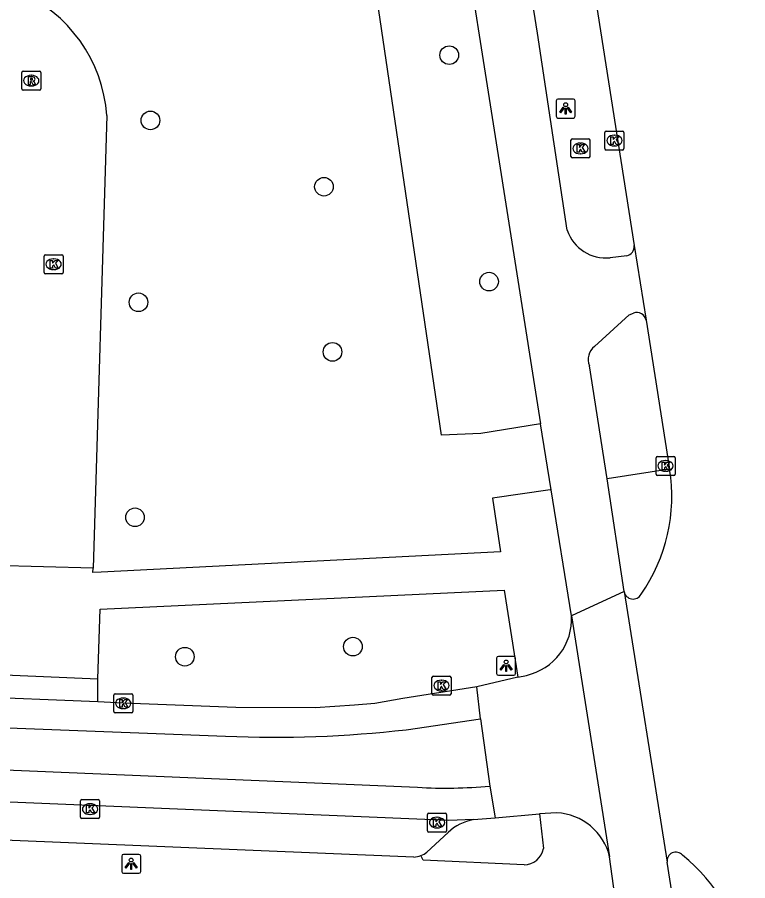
# Model space of a CAD drawing. Extents: x 160077 to 160945, y 386481 to 387498.
# Drawn here: x 160784.84 to 160823.19, y 387253.77 to 387299.11 of the extents above; entities that cross this region are included whole.
import ezdxf

# ---------------------------------------------------------------- set-up
doc = ezdxf.new("R2010")
doc.units = 0
for name, color, linetype in [('IMGEO_Boom', 7, 'Continuous'), ('IMGEO_Fietspad_gesloten', 7, 'Continuous'), ('IMGEO_Groenvoorziening', 7, 'Continuous'), ('IMGEO_Kolk', 7, 'Continuous'), ('IMGEO_Lichtpunt', 7, 'Continuous'), ('IMGEO_Parkeervlak_open', 7, 'Continuous'), ('IMGEO_Rijbaan_lokaal_gesloten', 7, 'Continuous'), ('IMGEO_Rijbaan_lokaal_open', 7, 'Continuous'), ('IMGEO_Rioolput', 7, 'Continuous'), ('IMGEO_Verkeerseiland_open', 7, 'Continuous'), ('IMGEO_Voetpad_open', 7, 'Continuous')]:
    doc.layers.add(name, color=color, linetype=linetype)

msp = doc.modelspace()

# ---------------------------------------------------------------- linework, layer by layer
at = {"layer": 'IMGEO_Boom'}
for centre in [(160807.521, 387297.126), (160791.835, 387293.697), (160800.945, 387290.214), (160809.613, 387285.231), (160791.206, 387284.145), (160801.393, 387281.541), (160791.025, 387272.854), (160802.464, 387266.062), (160793.642, 387265.533)]:
    msp.add_circle(centre, 0.489, dxfattribs=at)
at = {"layer": 'IMGEO_Fietspad_gesloten'}
for points in [[(160805.684, 387319.821), (160812.311, 387277.764)], [(160813.722, 387287.928), (160812.151, 387298.283), (160811.065, 387305.098)], [(160816.843, 387286.585), (160815.964, 387286.488)], [(160815.144, 387281.829), (160816.977, 387283.491), (160817.192, 387283.581)], [(160815.81, 387274.874), (160814.884, 387280.816)], [(160812.877, 387274.297), (160812.311, 387277.764)], [(160816.7, 387268.961), (160815.81, 387274.874)], [(160813.946, 387267.683), (160812.877, 387274.297)], [(160816.7, 387268.961), (160813.946, 387267.683)], [(160816.986, 387248.355), (160816.15, 387253.506), (160815.942, 387255.018)], [(160820.195, 387246.929), (160818.965, 387254.739)]]:
    msp.add_lwpolyline(points, dxfattribs=at)
for centre, radius, start, end in [((160815.735, 387288.597), 2.121, 198.3843, 276.1918), ((160816.738, 387287.063), 0.49, 282.409, 6.6779), ((160817.361, 387283.11), 0.501, 10.7146, 109.7583), ((160815.696, 387281.147), 0.877, 129.0182, 202.1918)]:
    msp.add_arc(centre, radius, start, end, dxfattribs=at)
at = {"layer": 'IMGEO_Groenvoorziening'}
msp.add_lwpolyline([(160812.311, 387277.764), (160809.183, 387277.253), (160807.12, 387277.166), (160800.834, 387319.776)], dxfattribs=at)
at = {"layer": 'IMGEO_Kolk'}
for p, q in [((160815.693, 387292.214), (160815.693, 387293.066)), ((160815.768, 387293.14), (160816.62, 387293.14)), ((160816.181, 387292.92), (160816.206, 387292.92)), ((160816.694, 387293.066), (160816.694, 387292.214)), ((160813.911, 387291.801), (160813.911, 387292.653)), ((160813.986, 387292.727), (160814.838, 387292.727)), ((160814.399, 387292.507), (160814.424, 387292.507)), ((160814.912, 387292.653), (160814.912, 387291.801)), ((160816.62, 387292.14), (160815.768, 387292.14)), ((160816.204, 387292.36), (160816.179, 387292.36)), ((160814.838, 387291.727), (160813.986, 387291.727)), ((160814.422, 387291.947), (160814.397, 387291.947)), ((160786.251, 387285.718), (160786.251, 387286.57)), ((160786.326, 387286.644), (160787.178, 387286.644)), ((160787.252, 387286.57), (160787.252, 387285.718)), ((160786.739, 387286.424), (160786.764, 387286.424)), ((160787.178, 387285.644), (160786.326, 387285.644)), ((160786.762, 387285.864), (160786.737, 387285.864)), ((160818.38, 387275.125), (160818.38, 387275.977)), ((160818.455, 387276.051), (160819.307, 387276.051)), ((160818.868, 387275.831), (160818.893, 387275.831)), ((160819.381, 387275.977), (160819.381, 387275.125)), ((160818.891, 387275.271), (160818.866, 387275.271)), ((160819.307, 387275.051), (160818.455, 387275.051)), ((160806.615, 387263.59), (160806.615, 387264.442)), ((160806.69, 387264.516), (160807.542, 387264.516)), ((160807.616, 387264.442), (160807.616, 387263.59)), ((160807.103, 387264.296), (160807.128, 387264.296)), ((160789.908, 387262.658), (160789.908, 387263.51)), ((160789.983, 387263.584), (160790.835, 387263.584)), ((160790.909, 387263.51), (160790.909, 387262.658)), ((160807.542, 387263.516), (160806.69, 387263.516)), ((160807.126, 387263.736), (160807.101, 387263.736)), ((160790.396, 387263.364), (160790.421, 387263.364)), ((160790.835, 387262.584), (160789.983, 387262.584)), ((160790.419, 387262.804), (160790.394, 387262.804)), ((160788.238, 387258.029), (160789.09, 387258.029)), ((160788.163, 387257.103), (160788.163, 387257.955)), ((160788.651, 387257.809), (160788.676, 387257.809)), ((160789.164, 387257.955), (160789.164, 387257.103)), ((160788.674, 387257.249), (160788.649, 387257.249)), ((160806.381, 387256.393), (160806.381, 387257.245)), ((160806.456, 387257.319), (160807.308, 387257.319)), ((160806.869, 387257.099), (160806.894, 387257.099)), ((160807.382, 387257.245), (160807.382, 387256.393)), ((160789.09, 387257.029), (160788.238, 387257.029)), ((160807.308, 387256.319), (160806.456, 387256.319)), ((160806.892, 387256.539), (160806.867, 387256.539))]:
    msp.add_line(p, q, dxfattribs=at)
for points in [[(160815.693, 387292.214), (160815.693, 387293.066)], [(160815.768, 387293.14), (160816.62, 387293.14)], [(160816.694, 387293.066), (160816.694, 387292.214)], [(160813.911, 387291.801), (160813.911, 387292.653)], [(160813.986, 387292.727), (160814.838, 387292.727)], [(160814.912, 387292.653), (160814.912, 387291.801)], [(160816.014, 387292.84), (160816.137, 387292.84), (160816.137, 387292.689), (160816.267, 387292.84), (160816.431, 387292.84), (160816.285, 387292.689), (160816.438, 387292.44), (160816.286, 387292.44), (160816.201, 387292.604), (160816.137, 387292.537), (160816.137, 387292.44), (160816.014, 387292.44), (160816.014, 387292.84)], [(160814.232, 387292.427), (160814.355, 387292.427), (160814.355, 387292.276), (160814.485, 387292.427), (160814.649, 387292.427), (160814.503, 387292.276), (160814.656, 387292.027), (160814.504, 387292.027), (160814.419, 387292.191), (160814.355, 387292.124), (160814.355, 387292.027), (160814.232, 387292.027), (160814.232, 387292.427)], [(160816.62, 387292.14), (160815.768, 387292.14)], [(160814.838, 387291.727), (160813.986, 387291.727)], [(160786.251, 387285.718), (160786.251, 387286.57)], [(160786.326, 387286.644), (160787.178, 387286.644)], [(160787.252, 387286.57), (160787.252, 387285.718)], [(160786.572, 387286.344), (160786.695, 387286.344), (160786.695, 387286.193), (160786.825, 387286.344), (160786.989, 387286.344), (160786.843, 387286.193), (160786.996, 387285.944), (160786.844, 387285.944), (160786.759, 387286.108), (160786.695, 387286.041), (160786.695, 387285.944), (160786.572, 387285.944), (160786.572, 387286.344)], [(160787.178, 387285.644), (160786.326, 387285.644)], [(160818.38, 387275.125), (160818.38, 387275.977)], [(160818.455, 387276.051), (160819.307, 387276.051)], [(160818.701, 387275.751), (160818.824, 387275.751), (160818.824, 387275.6), (160818.954, 387275.751), (160819.118, 387275.751), (160818.972, 387275.6), (160819.125, 387275.351), (160818.973, 387275.351), (160818.888, 387275.515), (160818.824, 387275.448), (160818.824, 387275.351), (160818.701, 387275.351), (160818.701, 387275.751)], [(160819.381, 387275.977), (160819.381, 387275.125)], [(160819.307, 387275.051), (160818.455, 387275.051)], [(160806.615, 387263.59), (160806.615, 387264.442)], [(160806.69, 387264.516), (160807.542, 387264.516)], [(160807.616, 387264.442), (160807.616, 387263.59)], [(160806.936, 387264.216), (160807.059, 387264.216), (160807.059, 387264.065), (160807.189, 387264.216), (160807.353, 387264.216), (160807.207, 387264.065), (160807.36, 387263.816), (160807.208, 387263.816), (160807.123, 387263.98), (160807.059, 387263.913), (160807.059, 387263.816), (160806.936, 387263.816), (160806.936, 387264.216)], [(160789.908, 387262.658), (160789.908, 387263.51)], [(160789.983, 387263.584), (160790.835, 387263.584)], [(160790.909, 387263.51), (160790.909, 387262.658)], [(160807.542, 387263.516), (160806.69, 387263.516)], [(160790.229, 387263.284), (160790.352, 387263.284), (160790.352, 387263.133), (160790.482, 387263.284), (160790.646, 387263.284), (160790.5, 387263.133), (160790.653, 387262.884), (160790.501, 387262.884), (160790.416, 387263.048), (160790.352, 387262.981), (160790.352, 387262.884), (160790.229, 387262.884), (160790.229, 387263.284)], [(160790.835, 387262.584), (160789.983, 387262.584)], [(160788.238, 387258.029), (160789.09, 387258.029)], [(160788.163, 387257.103), (160788.163, 387257.955)], [(160788.484, 387257.729), (160788.607, 387257.729), (160788.607, 387257.578), (160788.737, 387257.729), (160788.901, 387257.729), (160788.755, 387257.578), (160788.908, 387257.329), (160788.756, 387257.329), (160788.671, 387257.493), (160788.607, 387257.426), (160788.607, 387257.329), (160788.484, 387257.329), (160788.484, 387257.729)], [(160789.164, 387257.955), (160789.164, 387257.103)], [(160806.381, 387256.393), (160806.381, 387257.245)], [(160806.456, 387257.319), (160807.308, 387257.319)], [(160807.382, 387257.245), (160807.382, 387256.393)], [(160789.09, 387257.029), (160788.238, 387257.029)], [(160806.702, 387257.019), (160806.825, 387257.019), (160806.825, 387256.868), (160806.955, 387257.019), (160807.119, 387257.019), (160806.973, 387256.868), (160807.126, 387256.619), (160806.974, 387256.619), (160806.889, 387256.783), (160806.825, 387256.716), (160806.825, 387256.619), (160806.702, 387256.619), (160806.702, 387257.019)], [(160807.308, 387256.319), (160806.456, 387256.319)]]:
    msp.add_lwpolyline(points, dxfattribs=at)
for centre, start, end in [((160815.77, 387293.064), 91.552, 178.448), ((160815.77, 387293.064), 91.552, 178.448), ((160816.618, 387293.064), 1.552, 88.448), ((160816.618, 387293.064), 1.552, 88.448), ((160813.988, 387292.651), 91.552, 178.448), ((160813.988, 387292.651), 91.552, 178.448), ((160814.836, 387292.651), 1.552, 88.448), ((160814.836, 387292.651), 1.552, 88.448), ((160815.77, 387292.216), 181.552, 268.448), ((160815.77, 387292.216), 181.552, 268.448), ((160816.618, 387292.216), 271.552, 358.448), ((160816.618, 387292.216), 271.552, 358.448), ((160813.988, 387291.803), 181.552, 268.448), ((160813.988, 387291.803), 181.552, 268.448), ((160814.836, 387291.803), 271.552, 358.448), ((160814.836, 387291.803), 271.552, 358.448), ((160786.328, 387286.568), 91.552, 178.448), ((160786.328, 387286.568), 91.552, 178.448), ((160787.176, 387286.568), 1.552, 88.448), ((160787.176, 387286.568), 1.552, 88.448), ((160786.328, 387285.72), 181.552, 268.448), ((160786.328, 387285.72), 181.552, 268.448), ((160787.176, 387285.72), 271.552, 358.448), ((160787.176, 387285.72), 271.552, 358.448), ((160818.457, 387275.975), 91.552, 178.448), ((160818.457, 387275.975), 91.552, 178.448), ((160819.305, 387275.975), 1.552, 88.448), ((160819.305, 387275.975), 1.552, 88.448), ((160818.457, 387275.127), 181.552, 268.448), ((160818.457, 387275.127), 181.552, 268.448), ((160819.305, 387275.127), 271.552, 358.448), ((160819.305, 387275.127), 271.552, 358.448), ((160806.692, 387264.44), 91.552, 178.448), ((160806.692, 387264.44), 91.552, 178.448), ((160807.54, 387264.44), 1.552, 88.448), ((160807.54, 387264.44), 1.552, 88.448), ((160789.985, 387263.508), 91.552, 178.448), ((160789.985, 387263.508), 91.552, 178.448), ((160790.833, 387263.508), 1.552, 88.448), ((160790.833, 387263.508), 1.552, 88.448), ((160806.692, 387263.592), 181.552, 268.448), ((160806.692, 387263.592), 181.552, 268.448), ((160807.54, 387263.592), 271.552, 358.448), ((160807.54, 387263.592), 271.552, 358.448), ((160789.985, 387262.66), 181.552, 268.448), ((160789.985, 387262.66), 181.552, 268.448), ((160790.833, 387262.66), 271.552, 358.448), ((160790.833, 387262.66), 271.552, 358.448), ((160788.24, 387257.953), 91.552, 178.448), ((160788.24, 387257.953), 91.552, 178.448), ((160789.088, 387257.953), 1.552, 88.448), ((160789.088, 387257.953), 1.552, 88.448), ((160788.24, 387257.105), 181.552, 268.448), ((160788.24, 387257.105), 181.552, 268.448), ((160789.088, 387257.105), 271.552, 358.448), ((160789.088, 387257.105), 271.552, 358.448), ((160806.458, 387257.243), 91.552, 178.448), ((160806.458, 387257.243), 91.552, 178.448), ((160807.306, 387257.243), 1.552, 88.448), ((160807.306, 387257.243), 1.552, 88.448), ((160806.458, 387256.395), 181.552, 268.448), ((160806.458, 387256.395), 181.552, 268.448), ((160807.306, 387256.395), 271.552, 358.448), ((160807.306, 387256.395), 271.552, 358.448)]:
    msp.add_arc(centre, 0.0765, start, end, dxfattribs=at)
for centre, major_axis, ratio, start_param, end_param in [((160816.18, 387292.64), (-0.387, 0.002), 0.722429, 4.712389, 7.853982), ((160816.205, 387292.64), (-0.39, 0.002), 0.717154, 1.570796, 4.712389), ((160814.398, 387292.227), (-0.387, 0.002), 0.722429, 4.712389, 7.853982), ((160814.423, 387292.227), (-0.39, 0.002), 0.717154, 1.570796, 4.712389), ((160786.738, 387286.144), (-0.387, 0.002), 0.722429, 4.712389, 7.853982), ((160786.763, 387286.144), (-0.39, 0.002), 0.717154, 1.570796, 4.712389), ((160818.867, 387275.551), (-0.387, 0.002), 0.722429, 4.712389, 7.853982), ((160818.892, 387275.551), (-0.39, 0.002), 0.717154, 1.570796, 4.712389), ((160807.102, 387264.016), (-0.387, 0.002), 0.722429, 4.712389, 7.853982), ((160807.127, 387264.016), (-0.39, 0.002), 0.717154, 1.570796, 4.712389), ((160790.395, 387263.084), (-0.387, 0.002), 0.722429, 4.712389, 7.853982), ((160790.42, 387263.084), (-0.39, 0.002), 0.717154, 1.570796, 4.712389), ((160788.65, 387257.529), (-0.387, 0.002), 0.722429, 4.712389, 7.853982), ((160788.675, 387257.529), (-0.39, 0.002), 0.717154, 1.570796, 4.712389), ((160806.868, 387256.819), (-0.387, 0.002), 0.722429, 4.712389, 7.853982), ((160806.893, 387256.819), (-0.39, 0.002), 0.717154, 1.570796, 4.712389)]:
    msp.add_ellipse(centre, major_axis=major_axis, ratio=ratio, start_param=start_param, end_param=end_param, dxfattribs=at)
at = {"layer": 'IMGEO_Lichtpunt'}
for p, q in [((160813.136, 387294.724), (160813.136, 387293.917)), ((160813.136, 387294.724), (160813.136, 387293.917)), ((160814.038, 387294.819), (160813.23, 387294.819)), ((160814.038, 387294.819), (160813.23, 387294.819)), ((160814.132, 387293.917), (160814.132, 387294.724)), ((160814.132, 387293.917), (160814.132, 387294.724)), ((160813.23, 387293.823), (160814.038, 387293.823)), ((160813.23, 387293.823), (160814.038, 387293.823)), ((160810.009, 387265.457), (160810.009, 387264.65)), ((160810.009, 387265.457), (160810.009, 387264.65)), ((160810.911, 387265.552), (160810.103, 387265.552)), ((160810.911, 387265.552), (160810.103, 387265.552)), ((160811.005, 387264.65), (160811.005, 387265.457)), ((160811.005, 387264.65), (160811.005, 387265.457)), ((160810.103, 387264.556), (160810.911, 387264.556)), ((160810.103, 387264.556), (160810.911, 387264.556)), ((160790.326, 387255.058), (160790.326, 387254.251)), ((160790.326, 387255.058), (160790.326, 387254.251)), ((160791.228, 387255.153), (160790.42, 387255.153)), ((160791.228, 387255.153), (160790.42, 387255.153)), ((160791.322, 387254.251), (160791.322, 387255.058)), ((160791.322, 387254.251), (160791.322, 387255.058)), ((160790.42, 387254.157), (160791.228, 387254.157)), ((160790.42, 387254.157), (160791.228, 387254.157))]:
    msp.add_line(p, q, dxfattribs=at)
for points in [[(160813.51, 387294.388), (160813.549, 387294.36), (160813.361, 387294.098), (160813.323, 387294.125), (160813.51, 387294.388)], [(160813.612, 387294.34), (160813.659, 387294.34), (160813.659, 387294.018), (160813.612, 387294.018), (160813.612, 387294.34)], [(160813.722, 387294.36), (160813.76, 387294.387), (160813.947, 387294.125), (160813.908, 387294.097), (160813.722, 387294.36)], [(160810.383, 387265.121), (160810.422, 387265.093), (160810.234, 387264.831), (160810.196, 387264.858), (160810.383, 387265.121)], [(160810.485, 387265.073), (160810.532, 387265.073), (160810.532, 387264.751), (160810.485, 387264.751), (160810.485, 387265.073)], [(160810.595, 387265.093), (160810.633, 387265.12), (160810.82, 387264.858), (160810.781, 387264.83), (160810.595, 387265.093)], [(160790.7, 387254.722), (160790.739, 387254.694), (160790.551, 387254.432), (160790.513, 387254.459), (160790.7, 387254.722)], [(160790.802, 387254.674), (160790.849, 387254.674), (160790.849, 387254.352), (160790.802, 387254.352), (160790.802, 387254.674)], [(160790.912, 387254.694), (160790.95, 387254.721), (160791.137, 387254.459), (160791.098, 387254.431), (160790.912, 387254.694)]]:
    msp.add_lwpolyline(points, dxfattribs=at)
for centre in [(160813.635, 387294.522), (160810.508, 387265.255), (160790.825, 387254.856)]:
    msp.add_circle(centre, 0.0994, dxfattribs=at)
for centre, start, end in [((160813.23, 387294.724), 90, 180), ((160813.23, 387294.724), 90, 180), ((160814.038, 387294.724), 0, 90), ((160814.038, 387294.724), 0, 90), ((160813.23, 387293.917), 180, 270), ((160813.23, 387293.917), 180, 270), ((160814.038, 387293.917), 270, 0), ((160814.038, 387293.917), 270, 360), ((160810.103, 387265.457), 90, 180), ((160810.103, 387265.457), 90, 180), ((160810.911, 387265.457), 0, 90), ((160810.911, 387265.457), 0, 90), ((160810.103, 387264.65), 180, 270), ((160810.103, 387264.65), 180, 270), ((160810.911, 387264.65), 270, 0), ((160810.911, 387264.65), 270, 360), ((160790.42, 387255.058), 90, 180), ((160790.42, 387255.058), 90, 180), ((160791.228, 387255.058), 0, 90), ((160791.228, 387255.058), 0, 90), ((160790.42, 387254.251), 180, 270), ((160790.42, 387254.251), 180, 270), ((160791.228, 387254.251), 270, 0), ((160791.228, 387254.251), 270, 360)]:
    msp.add_arc(centre, 0.0946, start, end, dxfattribs=at)
at = {"layer": 'IMGEO_Parkeervlak_open'}
msp.add_lwpolyline([(160806.348, 387255.263), (160807.46, 387256.302)], dxfattribs=at)
for centre, radius, start, end in [((160809.312, 387254.311), 2.719, 101.0502, 132.9376), ((160805.551, 387256.35), 1.348, 291.0447, 306.2532)]:
    msp.add_arc(centre, radius, start, end, dxfattribs=at)
at = {"layer": 'IMGEO_Rijbaan_lokaal_gesloten'}
for points in [[(160815.041, 387301.106), (160817.224, 387287.12)], [(160817.224, 387287.12), (160817.853, 387283.203)], [(160817.853, 387283.203), (160819.089, 387275.379)], [(160816.7, 387268.961), (160818.965, 387254.739)], [(160813.946, 387267.683), (160815.942, 387255.018)], [(160811.132, 387264.452), (160808.968, 387263.955)], [(160811.132, 387264.452), (160811.574, 387264.554)], [(160808.968, 387263.955), (160805.094, 387263.333), (160803.619, 387263.076), (160802.547, 387262.987), (160800.491, 387262.853), (160796.313, 387262.865), (160790.409, 387263.084), (160789.069, 387263.157)], [(160809.172, 387262.264), (160808.968, 387263.955)], [(160789.069, 387263.157), (160782.105, 387263.444)], [(160765.218, 387262.525), (160795.783, 387261.368)], [(160805.253, 387261.701), (160809.172, 387262.264)], [(160809.172, 387262.264), (160809.652, 387258.742)], [(160765.103, 387260.4), (160805.86, 387258.675)], [(160808.791, 387256.98), (160807.494, 387256.922), (160767.68, 387258.595)], [(160809.652, 387258.742), (160809.928, 387257.068)], [(160809.928, 387257.068), (160812.265, 387257.274)], [(160813.161, 387257.335), (160812.265, 387257.274)], [(160808.791, 387256.98), (160809.928, 387257.068)]]:
    msp.add_lwpolyline(points, dxfattribs=at)
for centre, radius, start, end in [((160810.239, 387273.941), 8.966, 325.1271, 9.2319), ((160817.173, 387269.041), 0.48, 189.6587, 331.6867), ((160810.9, 387267.528), 3.05, 282.7609, 2.9098), ((160798.446, 387320.449), 59.141, 267.41891, 276.60889), ((160807.32, 387283.394), 24.762, 266.6202, 275.4043), ((160813.018, 387254.336), 3.003, 13.136, 87.265), ((160819.419, 387254.809), 0.459, 40.0971, 188.8015), ((160813.61, 387247.525), 9.768, 11.1524, 50.8994)]:
    msp.add_arc(centre, radius, start, end, dxfattribs=at)
at = {"layer": 'IMGEO_Rijbaan_lokaal_open'}
for points in [[(160789.542, 387293.96), (160788.827, 387270.191)], [(160788.827, 387270.191), (160783.591, 387270.317)]]:
    msp.add_lwpolyline(points, dxfattribs=at)
msp.add_arc((160781.917, 387293.432), 7.643, 3.961, 67.101, dxfattribs=at)
at = {"layer": 'IMGEO_Rioolput'}
for p, q in [((160785.079, 387295.36), (160785.079, 387296.212)), ((160785.154, 387296.286), (160786.006, 387296.286)), ((160786.08, 387296.212), (160786.08, 387295.36)), ((160785.567, 387296.066), (160785.592, 387296.066)), ((160786.006, 387295.286), (160785.154, 387295.286)), ((160785.59, 387295.506), (160785.565, 387295.506))]:
    msp.add_line(p, q, dxfattribs=at)
for points in [[(160785.079, 387295.36), (160785.079, 387296.212)], [(160785.154, 387296.286), (160786.006, 387296.286)], [(160786.08, 387296.212), (160786.08, 387295.36)], [(160785.668, 387295.984), (160785.416, 387295.986), (160785.416, 387295.586)], [(160785.416, 387295.586), (160785.54, 387295.586), (160785.54, 387295.748), (160785.551, 387295.748)], [(160785.594, 387295.905), (160785.54, 387295.905), (160785.54, 387295.824)], [(160785.54, 387295.824), (160785.592, 387295.824)], [(160785.598, 387295.719), (160785.669, 387295.586), (160785.809, 387295.586), (160785.744, 387295.712)], [(160786.006, 387295.286), (160785.154, 387295.286)]]:
    msp.add_lwpolyline(points, dxfattribs=at)
for centre, radius, start, end in [((160785.156, 387296.21), 0.0765, 91.552, 178.448), ((160785.156, 387296.21), 0.0765, 91.552, 178.448), ((160786.004, 387296.21), 0.0765, 1.552, 88.448), ((160786.004, 387296.21), 0.0765, 1.552, 88.448), ((160785.55, 387295.695), 0.0533, 26.0293, 88.6989), ((160785.576, 387296.013), 0.19, 274.7715, 282.9687), ((160785.6, 387295.809), 0.0964, 77.0061, 93.1865), ((160785.614, 387295.866), 0.0378, 276.6634, 79.6772), ((160785.667, 387295.874), 0.109, 350.3612, 89.416), ((160785.665, 387295.874), 0.112, 277.5842, 350.9817), ((160785.649, 387295.659), 0.108, 29.5134, 73.7905), ((160785.156, 387295.362), 0.0765, 181.552, 268.448), ((160785.156, 387295.362), 0.0765, 181.552, 268.448), ((160786.004, 387295.362), 0.0765, 271.552, 358.448), ((160786.004, 387295.362), 0.0765, 271.552, 358.448)]:
    msp.add_arc(centre, radius, start, end, dxfattribs=at)
for centre, major_axis, ratio, start_param, end_param in [((160785.566, 387295.786), (-0.387, 0.002), 0.722429, 4.712389, 7.853982), ((160785.591, 387295.786), (-0.39, 0.002), 0.717154, 1.570796, 4.712389)]:
    msp.add_ellipse(centre, major_axis=major_axis, ratio=ratio, start_param=start_param, end_param=end_param, dxfattribs=at)
at = {"layer": 'IMGEO_Verkeerseiland_open'}
msp.add_lwpolyline([(160819.089, 387275.379), (160815.81, 387274.874)], dxfattribs=at)
at = {"layer": 'IMGEO_Voetpad_open'}
for points in [[(160812.877, 387274.297), (160812.817, 387274.288), (160809.797, 387273.863), (160810.217, 387271.038), (160789.256, 387269.972), (160788.818, 387269.95), (160788.827, 387270.191)], [(160789.07, 387264.372), (160789.191, 387268.028), (160810.402, 387269.031), (160811.132, 387264.452)], [(160782.105, 387263.444), (160782.13, 387264.66), (160789.07, 387264.372)], [(160789.069, 387263.157), (160789.07, 387264.372)], [(160812.265, 387257.274), (160812.475, 387255.465)], [(160805.664, 387255.011), (160770.651, 387256.465)], [(160811.452, 387254.595), (160806.146, 387254.853), (160806.035, 387255.092)]]:
    msp.add_lwpolyline(points, dxfattribs=at)
for centre, radius, start, end in [((160811.412, 387255.679), 1.084, 272.1221, 348.6362), ((160805.571, 387256.328), 1.32, 274.0484, 290.5837)]:
    msp.add_arc(centre, radius, start, end, dxfattribs=at)

doc.saveas('drawing.dxf')
